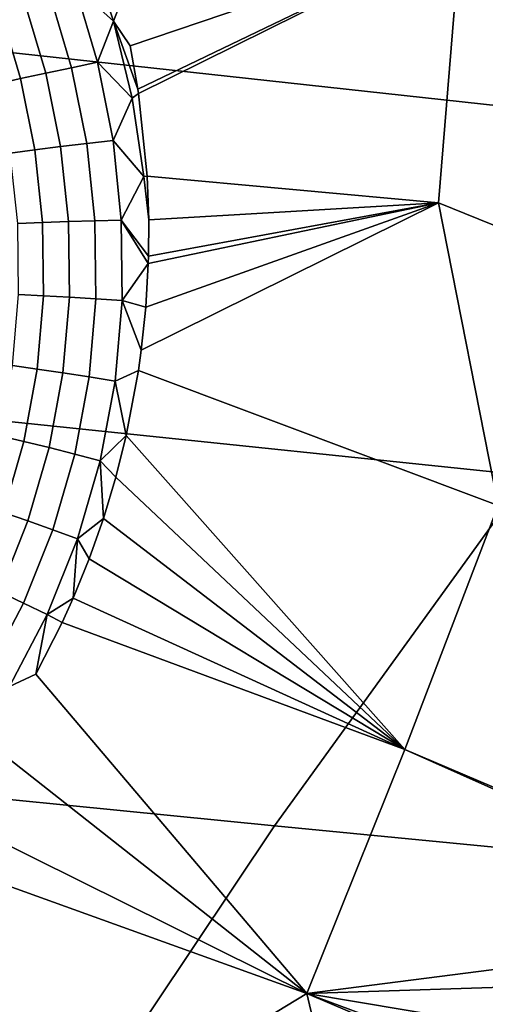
# Model space of a CAD drawing. Header units: metres. Extents: x -240 to 45, y -77 to 27.
# Tile 285 of 656: x -212.083 to -211.373, y 11.528 to 13.027. Entities that reach past the tile are written whole.
import ezdxf

# ---------------------------------------------------------------- set-up
doc = ezdxf.new("R2010")
doc.units = ezdxf.units.M
doc.layers.add('solid_102011X2', color=7, linetype='CONTINUOUS')

msp = doc.modelspace()

# ---------------------------------------------------------------- linework, layer by layer
at = {"layer": 'solid_102011X2'}
for points in [[(-211.899612, 13.503036, 306.351501), (-213.308197, 13.667066, 304.720764), (-213.74054, 13.159837, 305.03833), (-212.325012, 13.002214, 306.667603)], [(-211.411057, 13.157919, 271.112885), (-211.331833, 13.547549, 271.017548), (-210.685318, 13.282929, 270.855133), (-210.775665, 12.897919, 270.952515)], [(-210.487045, 13.341833, 307.972748), (-211.899612, 13.503036, 306.351501), (-212.325012, 13.002214, 306.667603), (-210.905838, 12.847296, 308.287048)], [(-211.93959, 13.024601, 271.287018), (-211.92868, 13.05241, 271.281433), (-211.411057, 13.157919, 271.112885), (-211.913956, 12.987073, 271.284027)], [(-211.902298, 12.921268, 271.286987), (-211.913956, 12.987073, 271.284027), (-211.411057, 13.157919, 271.112885)], [(-211.901291, 12.914554, 271.287323), (-211.902298, 12.921268, 271.286987), (-211.411057, 13.157919, 271.112885)], [(-211.888229, 12.788631, 271.293915), (-211.901291, 12.914554, 271.287323), (-211.411057, 13.157919, 271.112885), (-211.444153, 12.748298, 271.171539)], [(-210.993027, 12.565222, 271.057281), (-211.444153, 12.748298, 271.171539), (-211.411057, 13.157919, 271.112885), (-210.775665, 12.897919, 270.952515)], [(-211.998093, 13.07783, 271.292206), (-211.977631, 13.13787, 271.284882), (-211.93959, 13.024601, 271.287018)], [(-211.93959, 13.024601, 271.287018), (-211.977631, 13.13787, 271.284882), (-211.92868, 13.05241, 271.281433)], [(-212.003433, 12.954009, 271.297211), (-212.036682, 13.066172, 271.293365), (-211.998093, 13.07783, 271.292206), (-211.963974, 12.962188, 271.295563)], [(-211.963974, 12.962188, 271.295563), (-211.998093, 13.07783, 271.292206), (-211.93959, 13.024601, 271.287018)], [(-212.042725, 12.945659, 271.293457), (-212.075043, 13.05444, 271.289124), (-212.036682, 13.066172, 271.293365), (-212.003433, 12.954009, 271.297211)], [(-212.081116, 12.937289, 271.284363), (-212.112473, 13.04285, 271.279541), (-212.075043, 13.05444, 271.289124), (-212.042725, 12.945659, 271.293457)], [(-212.11792, 12.92905, 271.270081), (-212.148285, 13.03161, 271.264801), (-212.112473, 13.04285, 271.279541), (-212.081116, 12.937289, 271.284363)], [(-211.963974, 12.962188, 271.295563), (-211.93959, 13.024601, 271.287018), (-211.911331, 12.907722, 271.290558)], [(-211.93959, 13.024601, 271.287018), (-211.913956, 12.987073, 271.284027), (-211.902298, 12.921268, 271.286987)], [(-211.911331, 12.907722, 271.290558), (-211.93959, 13.024601, 271.287018), (-211.902298, 12.921268, 271.286987), (-211.901291, 12.914554, 271.287323)], [(-210.905838, 12.847296, 308.287048), (-212.325012, 13.002214, 306.667603), (-212.733994, 12.481375, 306.971497), (-211.308487, 12.332944, 308.589203)], [(-211.980347, 12.838612, 271.302368), (-212.003433, 12.954009, 271.297211), (-211.963974, 12.962188, 271.295563), (-211.940323, 12.843196, 271.300293)], [(-211.940323, 12.843196, 271.300293), (-211.963974, 12.962188, 271.295563), (-211.911331, 12.907722, 271.290558)], [(-212.059326, 12.828786, 271.290344), (-212.081116, 12.937289, 271.284363), (-212.042725, 12.945659, 271.293457), (-212.020248, 12.833778, 271.299011)], [(-212.020248, 12.833778, 271.299011), (-212.042725, 12.945659, 271.293457), (-212.003433, 12.954009, 271.297211), (-211.980347, 12.838612, 271.302368)], [(-212.096848, 12.823724, 271.276428), (-212.11792, 12.92905, 271.270081), (-212.081116, 12.937289, 271.284363), (-212.059326, 12.828786, 271.290344)], [(-211.893372, 12.788127, 271.295319), (-211.911331, 12.907722, 271.290558), (-211.901291, 12.914554, 271.287323), (-211.888229, 12.788631, 271.293915)], [(-211.940323, 12.843196, 271.300293), (-211.911331, 12.907722, 271.290558), (-211.893372, 12.788127, 271.295319)], [(-212.008148, 12.719747, 271.305573), (-212.020248, 12.833778, 271.299011), (-211.980347, 12.838612, 271.302368), (-211.967941, 12.720955, 271.308563)], [(-211.967941, 12.720955, 271.308563), (-211.980347, 12.838612, 271.302368), (-211.940323, 12.843196, 271.300293), (-211.927689, 12.721861, 271.306152)], [(-211.927689, 12.721861, 271.306152), (-211.940323, 12.843196, 271.300293), (-211.893372, 12.788127, 271.295319)], [(-212.085526, 12.716514, 271.283661), (-212.096848, 12.823724, 271.276428), (-212.059326, 12.828786, 271.290344), (-212.047577, 12.718257, 271.297241)], [(-212.047577, 12.718257, 271.297241), (-212.059326, 12.828786, 271.290344), (-212.020248, 12.833778, 271.299011), (-212.008148, 12.719747, 271.305573)], [(-211.927689, 12.721861, 271.306152), (-211.893372, 12.788127, 271.295319), (-211.885834, 12.722109, 271.29776), (-211.88623, 12.666766, 271.301147)], [(-211.893372, 12.788127, 271.295319), (-211.888229, 12.788631, 271.293915), (-211.885834, 12.722109, 271.29776)], [(-211.885834, 12.722109, 271.29776), (-211.888229, 12.788631, 271.293915), (-211.444153, 12.748298, 271.171539)], [(-211.353561, 12.28712, 271.173492), (-211.901596, 12.492936, 271.312622), (-211.897308, 12.52366, 271.310516), (-211.444153, 12.748298, 271.171539)], [(-211.897308, 12.52366, 271.310516), (-211.890396, 12.589462, 271.306091), (-211.444153, 12.748298, 271.171539)], [(-211.890396, 12.589462, 271.306091), (-211.886566, 12.655684, 271.301849), (-211.444153, 12.748298, 271.171539)], [(-211.886566, 12.655684, 271.301849), (-211.88623, 12.666766, 271.301147), (-211.444153, 12.748298, 271.171539)], [(-211.88623, 12.666766, 271.301147), (-211.885834, 12.722109, 271.29776), (-211.444153, 12.748298, 271.171539)], [(-211.353561, 12.28712, 271.173492), (-211.444153, 12.748298, 271.171539), (-210.993027, 12.565222, 271.057281)], [(-212.084366, 12.608346, 271.291534), (-212.085526, 12.716514, 271.283661), (-212.047577, 12.718257, 271.297241), (-212.046326, 12.606662, 271.30484)], [(-212.046326, 12.606662, 271.30484), (-212.047577, 12.718257, 271.297241), (-212.008148, 12.719747, 271.305573), (-212.006866, 12.604558, 271.312927)], [(-212.006866, 12.604558, 271.312927), (-212.008148, 12.719747, 271.305573), (-211.967941, 12.720955, 271.308563), (-211.966705, 12.602071, 271.315643)], [(-211.966705, 12.602071, 271.315643), (-211.967941, 12.720955, 271.308563), (-211.927689, 12.721861, 271.306152), (-211.926559, 12.599246, 271.312958)], [(-211.927689, 12.721861, 271.306152), (-211.88623, 12.666766, 271.301147), (-211.886566, 12.655684, 271.301849)], [(-211.926559, 12.599246, 271.312958), (-211.927689, 12.721861, 271.306152), (-211.886566, 12.655684, 271.301849)], [(-211.926559, 12.599246, 271.312958), (-211.886566, 12.655684, 271.301849), (-211.890396, 12.589462, 271.306091)], [(-212.093613, 12.500262, 271.299835), (-212.084366, 12.608346, 271.291534), (-212.046326, 12.606662, 271.30484), (-212.055817, 12.49509, 271.312958)], [(-212.055817, 12.49509, 271.312958), (-212.046326, 12.606662, 271.30484), (-212.006866, 12.604558, 271.312927), (-212.016693, 12.489346, 271.320862)], [(-212.016693, 12.489346, 271.320862), (-212.006866, 12.604558, 271.312927), (-211.966705, 12.602071, 271.315643), (-211.976913, 12.483133, 271.323395)], [(-211.976913, 12.483133, 271.323395), (-211.966705, 12.602071, 271.315643), (-211.926559, 12.599246, 271.312958), (-211.937225, 12.476564, 271.320526)], [(-211.937225, 12.476564, 271.320526), (-211.926559, 12.599246, 271.312958), (-211.897308, 12.52366, 271.310516), (-211.901596, 12.492936, 271.312622)], [(-211.926559, 12.599246, 271.312958), (-211.890396, 12.589462, 271.306091), (-211.897308, 12.52366, 271.310516)], [(-212.113358, 12.393374, 271.308472), (-212.093613, 12.500262, 271.299835), (-212.055817, 12.49509, 271.312958), (-212.076187, 12.384706, 271.321472)], [(-212.076187, 12.384706, 271.321472), (-212.055817, 12.49509, 271.312958), (-212.016693, 12.489346, 271.320862), (-212.037735, 12.375324, 271.329285)], [(-211.937225, 12.476564, 271.320526), (-211.901596, 12.492936, 271.312622), (-211.920227, 12.393868, 271.319641)], [(-211.920227, 12.393868, 271.319641), (-211.901596, 12.492936, 271.312622), (-211.353561, 12.28712, 271.173492), (-211.495758, 11.915363, 271.209106)], [(-211.308487, 12.332944, 308.589203), (-212.733994, 12.481375, 306.971497), (-213.125931, 11.941332, 307.262726), (-211.694382, 11.799582, 308.878815)], [(-212.037735, 12.375324, 271.329285), (-212.016693, 12.489346, 271.320862), (-211.976913, 12.483133, 271.323395), (-211.998718, 12.365402, 271.331696)], [(-211.998718, 12.365402, 271.331696), (-211.976913, 12.483133, 271.323395), (-211.937225, 12.476564, 271.320526), (-211.959824, 12.355117, 271.328705)], [(-211.959824, 12.355117, 271.328705), (-211.937225, 12.476564, 271.320526), (-211.920227, 12.393868, 271.319641)], [(-212.143646, 12.288805, 271.3172), (-212.113358, 12.393374, 271.308472), (-212.076187, 12.384706, 271.321472), (-212.107437, 12.276685, 271.3302)], [(-211.959824, 12.355117, 271.328705), (-211.920227, 12.393868, 271.319641), (-211.936157, 12.330214, 271.324341)], [(-211.495758, 11.915363, 271.209106), (-211.936157, 12.330214, 271.324341), (-211.920227, 12.393868, 271.319641)], [(-212.107437, 12.276685, 271.3302), (-212.076187, 12.384706, 271.321472), (-212.037735, 12.375324, 271.329285), (-212.070038, 12.263723, 271.337952)], [(-212.070038, 12.263723, 271.337952), (-212.037735, 12.375324, 271.329285), (-211.998718, 12.365402, 271.331696), (-212.03212, 12.250154, 271.340363)], [(-212.03212, 12.250154, 271.340363), (-211.998718, 12.365402, 271.331696), (-211.959824, 12.355117, 271.328705), (-211.9944, 12.236224, 271.337372)], [(-211.9944, 12.236224, 271.337372), (-211.959824, 12.355117, 271.328705), (-211.955002, 12.267582, 271.329071)], [(-211.959824, 12.355117, 271.328705), (-211.936157, 12.330214, 271.324341), (-211.955002, 12.267582, 271.329071)], [(-211.495758, 11.915363, 271.209106), (-211.955002, 12.267582, 271.329071), (-211.936157, 12.330214, 271.324341)], [(-209.879379, 12.187286, 310.19989), (-211.308487, 12.332944, 308.589203), (-211.694382, 11.799582, 308.878815), (-210.25943, 11.660456, 310.487579)], [(-210.940994, 11.811108, 271.071045), (-210.982086, 11.697277, 271.078644), (-211.495758, 11.915363, 271.209106), (-211.353561, 12.28712, 271.173492)], [(-212.149261, 12.172215, 271.339111), (-212.107437, 12.276685, 271.3302), (-212.070038, 12.263723, 271.337952), (-212.113266, 12.155784, 271.346924)], [(-211.9944, 12.236224, 271.337372), (-211.955002, 12.267582, 271.329071), (-211.976685, 12.206138, 271.333862)], [(-211.495758, 11.915363, 271.209106), (-211.976685, 12.206138, 271.333862), (-211.955002, 12.267582, 271.329071)], [(-212.113266, 12.155784, 271.346924), (-212.070038, 12.263723, 271.337952), (-212.03212, 12.250154, 271.340363), (-212.076828, 12.138683, 271.349365)], [(-212.076828, 12.138683, 271.349365), (-212.03212, 12.250154, 271.340363), (-211.9944, 12.236224, 271.337372), (-212.040588, 12.121224, 271.346436)], [(-212.040588, 12.121224, 271.346436), (-211.9944, 12.236224, 271.337372), (-212.001099, 12.14599, 271.338684)], [(-211.9944, 12.236224, 271.337372), (-211.976685, 12.206138, 271.333862), (-212.001099, 12.14599, 271.338684)], [(-211.495758, 11.915363, 271.209106), (-212.001099, 12.14599, 271.338684), (-211.976685, 12.206138, 271.333862)], [(-212.167007, 12.052733, 271.35611), (-212.113266, 12.155784, 271.346924), (-212.076828, 12.138683, 271.349365), (-212.132355, 12.032265, 271.358704)], [(-212.132355, 12.032265, 271.358704), (-212.076828, 12.138683, 271.349365), (-212.040588, 12.121224, 271.346436), (-212.097931, 12.011437, 271.355896)], [(-212.040588, 12.121224, 271.346436), (-212.001099, 12.14599, 271.338684), (-212.017776, 12.108994, 271.341705)], [(-211.495758, 11.915363, 271.209106), (-212.017776, 12.108994, 271.341705), (-212.001099, 12.14599, 271.338684)], [(-212.097931, 12.011437, 271.355896), (-212.040588, 12.121224, 271.346436), (-212.057816, 12.0302, 271.348389)], [(-212.040588, 12.121224, 271.346436), (-212.017776, 12.108994, 271.341705), (-212.057816, 12.0302, 271.348389)], [(-212.057816, 12.0302, 271.348389), (-212.017776, 12.108994, 271.341705), (-211.495758, 11.915363, 271.209106), (-211.645004, 11.543896, 271.221161)], [(-212.097931, 12.011437, 271.355896), (-212.057816, 12.0302, 271.348389), (-211.645004, 11.543896, 271.221161), (-212.124451, 11.921069, 271.358215)], [(-211.694382, 11.799582, 308.878815), (-213.125931, 11.941332, 307.262726), (-213.500229, 11.382901, 307.540863), (-212.062912, 11.248016, 309.155365)], [(-212.165756, 11.908067, 271.365723), (-212.124451, 11.921069, 271.358215), (-211.645004, 11.543896, 271.221161), (-212.200302, 11.819192, 271.368317)], [(-211.002731, 11.62619, 271.081024), (-211.645004, 11.543896, 271.221161), (-211.495758, 11.915363, 271.209106), (-210.984985, 11.688057, 271.079041)], [(-210.984985, 11.688057, 271.079041), (-211.495758, 11.915363, 271.209106), (-210.982086, 11.697277, 271.078644)], [(-211.645004, 11.543896, 271.221161), (-212.249756, 11.762006, 271.374542), (-212.200302, 11.819192, 271.368317)], [(-210.25943, 11.660456, 310.487579), (-211.694382, 11.799582, 308.878815), (-212.062912, 11.248016, 309.155365), (-210.622406, 11.115605, 310.76239)], [(-212.284744, 11.725093, 271.378815), (-212.249756, 11.762006, 271.374542), (-211.645004, 11.543896, 271.221161), (-212.083984, 11.277967, 271.28125)], [(-211.002731, 11.62619, 271.081024), (-211.0177, 11.564534, 271.081726), (-211.645004, 11.543896, 271.221161)], [(-211.003952, 11.517387, 271.075104), (-211.03952, 11.442567, 271.079559), (-211.645004, 11.543896, 271.221161), (-211.0177, 11.564534, 271.081726)], [(-211.645004, 11.543896, 271.221161), (-211.531799, 11.064316, 271.141541), (-212.083984, 11.277967, 271.28125)], [(-211.053177, 11.208406, 271.063202), (-211.531799, 11.064316, 271.141541), (-211.645004, 11.543896, 271.221161), (-211.052536, 11.291499, 271.07077)], [(-211.051056, 11.323743, 271.073181), (-211.052536, 11.291499, 271.07077), (-211.645004, 11.543896, 271.221161)], [(-211.020615, 11.398044, 271.071198), (-211.051056, 11.323743, 271.073181), (-211.645004, 11.543896, 271.221161), (-211.03952, 11.442567, 271.079559)]]:
    msp.add_3dface(points, dxfattribs=at)

doc.saveas('drawing.dxf')
